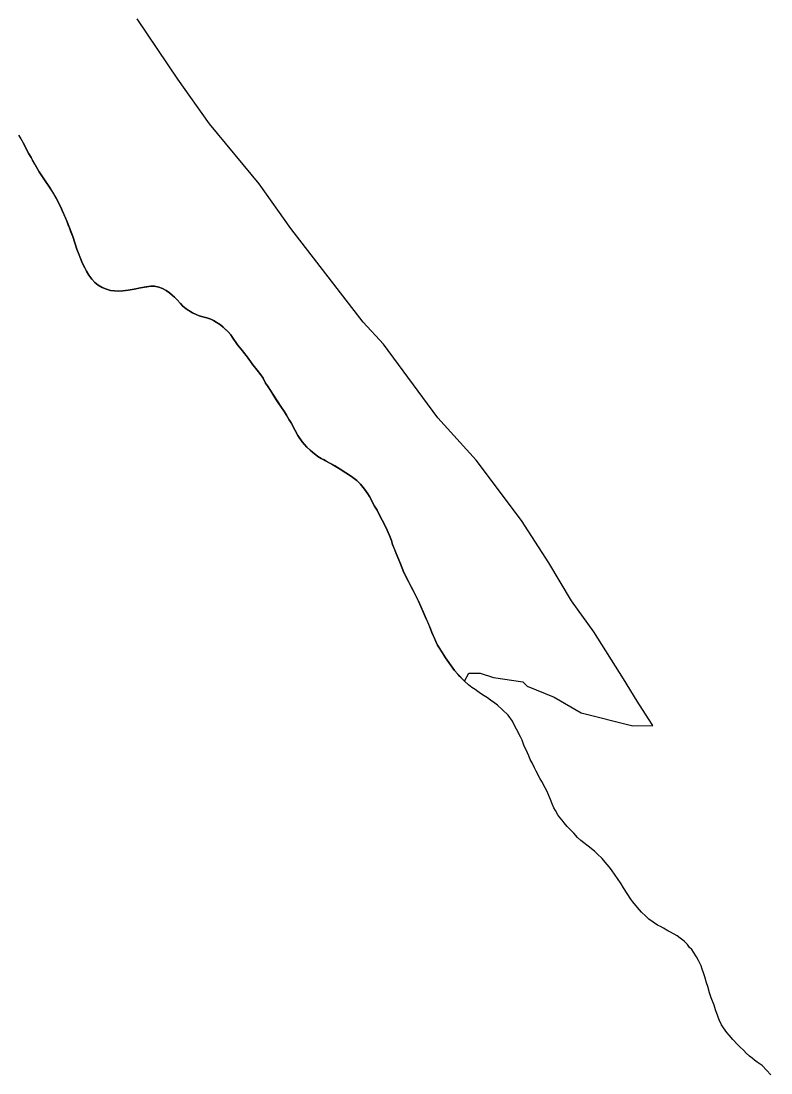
# Model space of a CAD drawing. Extents: x 3172297 to 3210190, y 958463 to 983887.
# Drawn here: x 3205661 to 3206400, y 968417 to 969452 of the extents above; entities that cross this region are included whole.
import ezdxf

# ---------------------------------------------------------------- set-up
doc = ezdxf.new("R2010")
doc.units = 0
doc.layers.add('V-SITE-VEGE', color=7, linetype='Continuous')
doc.layers.add('V-TOPO-SHOR', color=7, linetype='Continuous')

msp = doc.modelspace()

# ---------------------------------------------------------------- linework, layer by layer
at = {"layer": 'V-SITE-VEGE'}
for p, q in [((3205815.5, 969395), (3205775.4, 969454.3)), ((3205846.7, 969351.1), (3205815.5, 969395)), ((3205895.7, 969291.9), (3205846.7, 969351.1)), ((3205658.8, 969339.9), (3205663.3, 969332.1)), ((3205663.3, 969332.1), (3205668.7, 969321.5)), ((3205668.7, 969321.5), (3205670.9, 969317.9)), ((3205670.9, 969317.9), (3205672.2, 969315.2)), ((3205672.2, 969315.2), (3205676.4, 969308.3)), ((3205676.4, 969308.3), (3205678.8, 969303.7)), ((3205678.8, 969303.7), (3205680.9, 969300.8)), ((3205680.9, 969300.8), (3205682.7, 969297.9)), ((3205682.7, 969297.9), (3205689.2, 969288.6)), ((3205689.2, 969288.6), (3205696, 969277)), ((3205926.9, 969248), (3205895.7, 969291.9)), ((3205696, 969277), (3205700.1, 969268.9)), ((3205700.1, 969268.9), (3205701.6, 969265.8)), ((3205701.6, 969265.8), (3205706.4, 969254.5)), ((3205706.4, 969254.5), (3205708.7, 969248.5)), ((3205708.7, 969248.5), (3205712, 969240)), ((3205998.2, 969155.8), (3205926.9, 969248)), ((3205712, 969240), (3205713.9, 969233.9)), ((3205713.9, 969233.9), (3205716.1, 969227.5)), ((3205716.1, 969227.5), (3205720.4, 969216.6)), ((3205720.4, 969216.6), (3205721.5, 969213.5)), ((3205721.5, 969213.5), (3205725.4, 969205.9)), ((3205725.4, 969205.9), (3205727.7, 969202)), ((3205727.7, 969202), (3205730.8, 969198)), ((3205730.8, 969198), (3205733.8, 969194.9)), ((3205733.8, 969194.9), (3205736.9, 969192.2)), ((3205736.9, 969192.2), (3205740.9, 969189.9)), ((3205740.9, 969189.9), (3205745.1, 969188.1)), ((3205745.1, 969188.1), (3205749.2, 969187)), ((3205749.2, 969187), (3205753, 969186.5)), ((3205753, 969186.5), (3205756.8, 969186.3)), ((3205756.8, 969186.3), (3205761.4, 969186.4)), ((3205761.4, 969186.4), (3205766.7, 969187.1)), ((3205766.7, 969187.1), (3205772.4, 969188.1)), ((3205772.4, 969188.1), (3205778.8, 969189.4)), ((3205778.8, 969189.4), (3205789, 969191.1)), ((3205789, 969191.1), (3205792.5, 969191)), ((3205792.5, 969191), (3205796.7, 969190.3)), ((3205796.7, 969190.3), (3205800.3, 969188.8)), ((3205800.3, 969188.8), (3205804, 969186.9)), ((3205804, 969186.9), (3205807.3, 969184.5)), ((3205807.3, 969184.5), (3205809.9, 969182.3)), ((3205809.9, 969182.3), (3205812.3, 969180.2)), ((3205812.3, 969180.2), (3205814.5, 969178)), ((3205814.5, 969178), (3205818, 969174)), ((3205818, 969174), (3205820.4, 969171.4)), ((3205820.4, 969171.4), (3205823.7, 969168.7)), ((3205823.7, 969168.7), (3205830.1, 969164.9)), ((3205830.1, 969164.9), (3205833.6, 969163.1)), ((3205833.6, 969163.1), (3205836.6, 969162.1)), ((3205836.6, 969162.1), (3205840, 969161)), ((3205840, 969161), (3205844.1, 969160.1)), ((3205844.1, 969160.1), (3205847.9, 969158.8)), ((3205847.9, 969158.8), (3205850.7, 969157.4)), ((3205850.7, 969157.4), (3205857.5, 969153.1)), ((3205857.5, 969153.1), (3205860, 969150.9)), ((3206018.2, 969133.9), (3205998.2, 969155.8)), ((3205860, 969150.9), (3205865, 969146.2)), ((3205865, 969146.2), (3205867.6, 969143.1)), ((3205867.6, 969143.1), (3205869.3, 969140.5)), ((3205869.3, 969140.5), (3205874.4, 969133.3)), ((3205874.4, 969133.3), (3205879.3, 969127.4)), ((3206071.7, 969061.5), (3206018.2, 969133.9)), ((3205879.3, 969127.4), (3205880.1, 969126.1)), ((3205880.1, 969126.1), (3205884.7, 969120.3)), ((3205884.7, 969120.3), (3205889.3, 969113.8)), ((3205889.3, 969113.8), (3205893.7, 969108.5)), ((3205893.7, 969108.5), (3205897.2, 969103.7)), ((3205897.2, 969103.7), (3205899.4, 969100.5)), ((3205899.4, 969100.5), (3205902, 969095.7)), ((3205902, 969095.7), (3205903.8, 969093.1)), ((3205903.8, 969093.1), (3205909.1, 969084.7)), ((3205909.1, 969084.7), (3205916.9, 969072.6)), ((3205916.9, 969072.6), (3205920.7, 969067.5)), ((3205920.7, 969067.5), (3205922.6, 969064.2)), ((3205922.6, 969064.2), (3205925.3, 969059.5)), ((3205925.3, 969059.5), (3205927, 969056.7)), ((3206109.5, 969019.8), (3206071.7, 969061.5)), ((3205927, 969056.7), (3205931, 969049.1)), ((3205931, 969049.1), (3205933.8, 969044.2)), ((3205933.8, 969044.2), (3205938, 969037.9)), ((3205938, 969037.9), (3205942.6, 969032.7)), ((3205942.6, 969032.7), (3205945.9, 969029.7)), ((3205945.9, 969029.7), (3205948, 969027.6)), ((3205948, 969027.6), (3205953.5, 969023.5)), ((3205953.5, 969023.5), (3205956.8, 969021.6)), ((3205956.8, 969021.6), (3205967.2, 969015.8)), ((3206154, 968960.6), (3206109.5, 969019.8)), ((3205967.2, 969015.8), (3205975.3, 969011.1)), ((3205975.3, 969011.1), (3205981.1, 969007.4)), ((3205981.1, 969007.4), (3205986.6, 969003.8)), ((3205986.6, 969003.8), (3205991.8, 968999.7)), ((3205991.8, 968999.7), (3205995.5, 968996.1)), ((3205995.5, 968996.1), (3205999.5, 968991.3)), ((3205999.5, 968991.3), (3206002.7, 968986.6)), ((3206002.7, 968986.6), (3206004.3, 968984)), ((3206004.3, 968984), (3206009.3, 968974.5)), ((3206009.3, 968974.5), (3206011.7, 968970.6)), ((3206011.7, 968970.6), (3206013.3, 968967.8)), ((3206013.3, 968967.8), (3206020.5, 968954)), ((3206180.8, 968918.8), (3206154, 968960.6)), ((3206020.5, 968954), (3206024.1, 968945.8)), ((3206024.1, 968945.8), (3206025.8, 968940.8)), ((3206025.8, 968940.8), (3206026.9, 968936.9)), ((3206026.9, 968936.9), (3206030.7, 968927.8)), ((3206030.7, 968927.8), (3206034.7, 968917.7)), ((3206034.7, 968917.7), (3206038.2, 968909.4)), ((3206203.2, 968881.5), (3206180.8, 968918.8)), ((3206038.2, 968909.4), (3206052.5, 968880.9)), ((3206052.5, 968880.9), (3206057.3, 968870.4)), ((3206225.4, 968850.8), (3206203.2, 968881.5)), ((3206057.3, 968870.4), (3206064.4, 968853.9)), ((3206064.4, 968853.9), (3206065.7, 968850.3)), ((3206065.7, 968850.3), (3206069.7, 968841.4)), ((3206069.7, 968841.4), (3206071.4, 968837.7)), ((3206254.5, 968804.6), (3206225.4, 968850.8)), ((3206071.4, 968837.7), (3206079.1, 968825.2)), ((3206079.1, 968825.2), (3206088.1, 968812.7)), ((3206088.1, 968812.7), (3206091.2, 968809)), ((3206097.9, 968802.2), (3206102.2, 968810.1)), ((3206102.2, 968810.1), (3206113.2, 968810.2)), ((3206113.2, 968810.2), (3206126.5, 968805.9)), ((3206091.2, 968809), (3206097.9, 968802.2)), ((3206126.5, 968805.9), (3206155.2, 968801.7)), ((3206155.2, 968801.7), (3206159.6, 968797.3)), ((3206267.9, 968782.7), (3206254.5, 968804.6)), ((3206159.6, 968797.3), (3206186.2, 968786.5)), ((3206186.2, 968786.5), (3206212.8, 968771.2)), ((3206279, 968765.1), (3206267.9, 968782.7)), ((3206212.8, 968771.2), (3206263.6, 968758.4)), ((3206263.6, 968758.4), (3206283.5, 968758.5)), ((3206283.5, 968758.5), (3206279, 968765.1))]:
    msp.add_line(p, q, dxfattribs=at)
at = {"layer": 'V-TOPO-SHOR'}
for points in [[(3205879.3, 969127.4), (3205874.4, 969133.3), (3205869.3, 969140.5), (3205867.6, 969143.1), (3205865, 969146.2), (3205862.2, 969148.7), (3205860, 969150.9), (3205857.5, 969153.1), (3205854.3, 969155.1), (3205850.7, 969157.4), (3205847.9, 969158.8), (3205844.1, 969160.1), (3205840, 969161), (3205836.6, 969162.1), (3205833.6, 969163.1), (3205830.1, 969164.9), (3205826.6, 969166.9), (3205823.7, 969168.7), (3205820.4, 969171.4), (3205818, 969174), (3205814.5, 969178), (3205812.3, 969180.2), (3205809.9, 969182.3), (3205807.3, 969184.5), (3205804, 969186.9), (3205800.3, 969188.8), (3205796.7, 969190.3), (3205792.5, 969191), (3205789, 969191.1), (3205784.4, 969190.4), (3205778.8, 969189.4), (3205772.4, 969188.1), (3205766.7, 969187.1), (3205761.4, 969186.4), (3205756.8, 969186.3), (3205753, 969186.5), (3205749.2, 969187), (3205745.1, 969188.1), (3205740.9, 969189.9), (3205736.9, 969192.2), (3205733.8, 969194.9), (3205730.8, 969198), (3205727.7, 969202), (3205725.4, 969205.9), (3205723.8, 969209.1), (3205721.5, 969213.5), (3205720.4, 969216.6), (3205718.4, 969221.9), (3205716.1, 969227.5), (3205713.9, 969233.9), (3205712, 969240), (3205710.2, 969244.7), (3205708.7, 969248.5), (3205707.6, 969251.4), (3205706.4, 969254.5), (3205704.8, 969258.5), (3205703.5, 969261.5), (3205701.6, 969265.8), (3205700.1, 969268.9), (3205697.7, 969273.7), (3205696, 969277), (3205693.3, 969281.7), (3205691.6, 969284.6), (3205689.2, 969288.6), (3205684.8, 969295), (3205682.7, 969297.9), (3205680.9, 969300.8), (3205678.8, 969303.7), (3205676.4, 969308.3), (3205674.6, 969311.2), (3205672.2, 969315.2), (3205670.9, 969317.9), (3205668.7, 969321.5), (3205665.9, 969327), (3205663.3, 969332.1), (3205661.1, 969336.1), (3205658.8, 969339.9)], [(3206097.9, 968802.2), (3206093.3, 968806.9), (3206091.2, 968809), (3206088.1, 968812.7), (3206083.9, 968818.5), (3206079.1, 968825.2), (3206077.1, 968828.5), (3206073.9, 968833.8), (3206071.4, 968837.7), (3206069.7, 968841.4), (3206067.9, 968845.3), (3206065.7, 968850.3), (3206064.4, 968853.9), (3206062, 968859.6), (3206060.2, 968863.7), (3206057.3, 968870.4), (3206052.5, 968880.9), (3206047.2, 968891.5), (3206038.2, 968909.4), (3206034.7, 968917.7), (3206033.1, 968921.8), (3206030.7, 968927.8), (3206029.2, 968931.5), (3206026.9, 968936.9), (3206025.8, 968940.8), (3206024.1, 968945.8), (3206020.5, 968954), (3206013.3, 968967.8), (3206011.7, 968970.6), (3206009.3, 968974.5), (3206007.4, 968978.1), (3206005.8, 968981), (3206004.3, 968984), (3206002.7, 968986.6), (3205999.5, 968991.3), (3205995.5, 968996.1), (3205991.8, 968999.7), (3205986.6, 969003.8), (3205981.1, 969007.4), (3205975.3, 969011.1), (3205970, 969014.1), (3205967.2, 969015.8), (3205963.7, 969017.7), (3205959.6, 969020.1), (3205956.8, 969021.6), (3205953.5, 969023.5), (3205948, 969027.6), (3205945.9, 969029.7), (3205942.6, 969032.7), (3205938, 969037.9), (3205933.8, 969044.2), (3205931, 969049.1), (3205927, 969056.7), (3205925.3, 969059.5), (3205922.6, 969064.2), (3205920.7, 969067.5), (3205916.9, 969072.6), (3205914.7, 969076.1), (3205912.1, 969080), (3205909.1, 969084.7), (3205907.1, 969088), (3205903.8, 969093.1), (3205902, 969095.7), (3205899.4, 969100.5), (3205897.2, 969103.7), (3205893.7, 969108.5), (3205891.3, 969111.5), (3205889.3, 969113.8), (3205887.4, 969116.6), (3205884.7, 969120.3), (3205882.8, 969122.9), (3205880.1, 969126.1), (3205879.3, 969127.4)], [(3206391, 968424), (3206389.1, 968425.2), (3206386.1, 968427.3), (3206383.5, 968429), (3206381.1, 968431.2), (3206378.7, 968433.1), (3206375.4, 968435.9), (3206372.6, 968438.9), (3206369.1, 968442.2), (3206366.7, 968444.7), (3206362.1, 968449.5), (3206358.4, 968453.6), (3206356.4, 968456.4), (3206353.1, 968460.9), (3206350.9, 968463.9), (3206348.7, 968468.7), (3206347.4, 968472.4), (3206345.2, 968478.6), (3206343.6, 968483.4), (3206340.8, 968490.5), (3206339.2, 968495.3), (3206337.4, 968501.5), (3206336.3, 968505.2), (3206334.6, 968511.3), (3206333.2, 968515.2), (3206332.1, 968518.6), (3206330.8, 968521.9), (3206328.2, 968527.3), (3206326.4, 968530.9), (3206323.5, 968535.5), (3206321.8, 968538.1), (3206319.6, 968540.2), (3206317.4, 968543), (3206314.1, 968546.2), (3206310.4, 968549.2), (3206307.2, 968551.4), (3206300.9, 968555), (3206298.2, 968556.5), (3206293.9, 968559.1), (3206290.8, 968560.6), (3206287.8, 968562.1), (3206283.7, 968564.9), (3206279.3, 968568.1), (3206276.3, 968570.9), (3206272.3, 968574.8), (3206268.4, 968579.3), (3206263.8, 968585.1), (3206261.8, 968587.7), (3206254.4, 968598.9), (3206252.2, 968602.6), (3206248.7, 968608), (3206246.3, 968611.4), (3206242.5, 968616.4), (3206240.4, 968619.4), (3206236.4, 968624.1), (3206233.4, 968627.8), (3206228.6, 968632.3), (3206225.9, 968634.9), (3206219.6, 968639.8), (3206215.3, 968643.1), (3206212.4, 968645.4), (3206209.2, 968648.2), (3206205.4, 968652.5), (3206201.3, 968656.8), (3206199.1, 968659.2), (3206196, 968662.9), (3206193.9, 968665.4), (3206191.7, 968668), (3206189.9, 968670.6), (3206187.5, 968674.9), (3206186, 968677.5), (3206184.2, 968681.6), (3206182.4, 968685.9), (3206178.9, 968694.2), (3206177.2, 968697.2), (3206174.1, 968703.4), (3206172.5, 968706), (3206168.4, 968713.8), (3206166.8, 968717), (3206164.4, 968721.8), (3206162.6, 968725.3), (3206161.1, 968728.9), (3206158.5, 968734.8), (3206156.7, 968738.4), (3206154.5, 968744.1), (3206152.9, 968747.3), (3206149, 968755.1), (3206147.2, 968758.7), (3206145, 968762.8), (3206140.7, 968768.7), (3206135.4, 968774), (3206130.2, 968778.6), (3206127.6, 968780.5), (3206123.4, 968783.5), (3206120.4, 968785.9), (3206115.6, 968788.8), (3206112.3, 968791), (3206108.2, 968794), (3206105.1, 968795.9), (3206101.9, 968798.7), (3206097.9, 968802.2)], [(3206391, 968424), (3206399.7, 968414.6)]]:
    msp.add_lwpolyline(points, dxfattribs=at)

doc.saveas('drawing.dxf')
